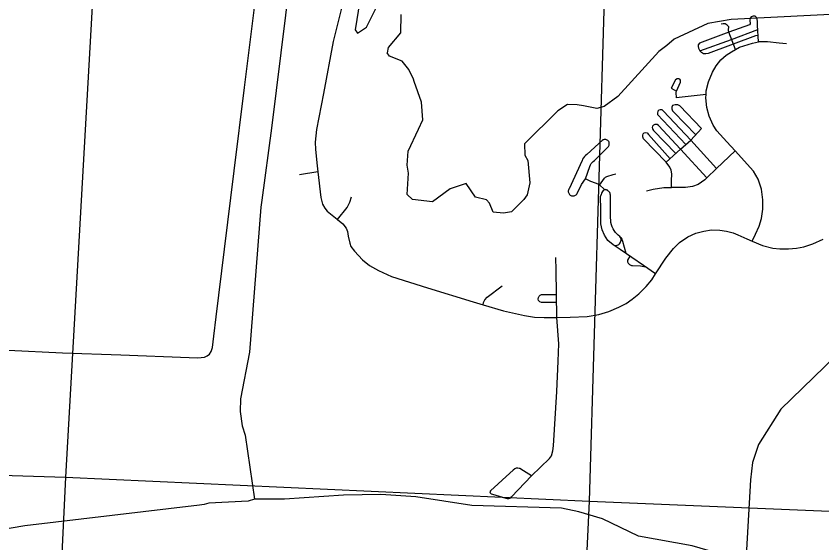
# Model space of a CAD drawing. Extents: x -132.8 to -73.3, y -60 to -26.
# Drawn here: x -124.146 to -122.544, y -54.32 to -53.272 of the extents above; entities that cross this region are included whole.
import ezdxf

# ---------------------------------------------------------------- set-up
doc = ezdxf.new("R2010")
doc.units = 0
for name, color, linetype in [('tdCoCityStreetMinor', 7, 'Continuous'), ('tdCoHydroRiver', 7, 'Continuous'), ('tdCoSectLine', 7, 'Continuous'), ('tdCoStPrkRd', 7, 'Continuous')]:
    doc.layers.add(name, color=color, linetype=linetype)

msp = doc.modelspace()

# ---------------------------------------------------------------- linework, layer by layer
at = {"layer": 'tdCoCityStreetMinor'}
msp.add_lwpolyline([(-124.1618, -53.9364), (-124.0543, -53.9418), (-123.9381, -53.946), (-123.802, -53.9509), (-123.785, -53.9516), (-123.7785, -53.9513), (-123.7719, -53.9504), (-123.7661, -53.9481), (-123.7618, -53.9442), (-123.7586, -53.9391), (-123.7561, -53.9314), (-123.7533, -53.9089), (-123.7485, -53.8702), (-123.7317, -53.7359), (-123.7127, -53.5795), (-123.6923, -53.4141), (-123.6723, -53.255)], dxfattribs=at)
at = {"layer": 'tdCoHydroRiver'}
for points in [[(-123.592, -53.1193), (-123.6384, -53.4951), (-123.658, -53.6382), (-123.66, -53.6523), (-123.682, -53.9405), (-123.7002, -54.0331), (-123.7009, -54.0583), (-123.6969, -54.0868), (-123.6911, -54.1059), (-123.6724, -54.2327)], [(-123.4627, -53.2411), (-123.4722, -53.2993), (-123.4676, -53.3057), (-123.4499, -53.2935), (-123.4232, -53.2406)], [(-122.4752, -53.2662), (-122.725, -53.2784), (-122.771, -53.2866), (-122.8381, -53.318), (-122.8526, -53.3302), (-122.8688, -53.3424), (-122.9501, -53.4317), (-122.9774, -53.4515), (-122.9918, -53.4558), (-123.0185, -53.4504), (-123.031, -53.4484), (-123.05, -53.4479), (-123.0692, -53.46), (-123.1357, -53.5261), (-123.1347, -53.5482), (-123.1287, -53.5594), (-123.1252, -53.6037), (-123.1305, -53.6272), (-123.1371, -53.6365), (-123.1614, -53.6611), (-123.1773, -53.6638), (-123.1978, -53.6617), (-123.2052, -53.6441), (-123.2113, -53.6376), (-123.2333, -53.6323), (-123.2515, -53.605), (-123.2833, -53.6152), (-123.3188, -53.6411), (-123.3581, -53.6368), (-123.3689, -53.6271), (-123.3662, -53.5845), (-123.3689, -53.5687), (-123.3666, -53.5404), (-123.3464, -53.4967), (-123.338, -53.478), (-123.3403, -53.4432), (-123.3549, -53.4018), (-123.3564, -53.3971), (-123.3653, -53.3779), (-123.3791, -53.3617), (-123.4041, -53.3516), (-123.4087, -53.3451)], [(-123.3814, -53.2686), (-123.3823, -53.3048), (-123.4068, -53.3342), (-123.4087, -53.3451)], [(-122.5172, -53.9483), (-122.6258, -54.0542), (-122.6703, -54.124), (-122.6824, -54.16), (-122.6864, -54.1946), (-122.6955, -54.3569)], [(-123.6724, -54.2327), (-123.6852, -54.237), (-123.7628, -54.2409), (-123.7723, -54.2439), (-123.7818, -54.245), (-124.1287, -54.2858), (-124.2302, -54.3034)], [(-122.6955, -54.3569), (-122.802, -54.3256), (-122.9089, -54.3069), (-122.9805, -54.2719), (-123.0275, -54.258), (-123.062, -54.2507), (-123.2403, -54.2459), (-123.3519, -54.2287), (-123.4212, -54.2237), (-123.4954, -54.2248), (-123.6125, -54.2327), (-123.6724, -54.2327)]]:
    msp.add_lwpolyline(points, dxfattribs=at)
at = {"layer": 'tdCoSectLine'}
for points in [[(-123.9915, -53.1928), (-124.0482, -54.1894)], [(-123.0067, -54.237), (-122.9766, -53.2375)], [(-125.0264, -54.1586), (-124.0482, -54.1894)], [(-124.0482, -54.1894), (-124.0564, -54.3695)], [(-124.0482, -54.1894), (-123.0067, -54.237)], [(-123.0144, -54.4052), (-123.0067, -54.237)], [(-123.0067, -54.237), (-122.0043, -54.2788)]]:
    msp.add_lwpolyline(points, dxfattribs=at)
at = {"layer": 'tdCoStPrkRd'}
for p, q in [((-123.4953, -53.2395), (-123.516, -53.3226)), ((-122.685, -53.273), (-122.6872, -53.2757)), ((-122.6813, -53.2719), (-122.685, -53.273)), ((-122.6772, -53.2722), (-122.6813, -53.2719)), ((-122.6746, -53.2743), (-122.6772, -53.2722)), ((-122.6732, -53.2777), (-122.6746, -53.2743)), ((-122.7409, -53.2872), (-122.7444, -53.2878)), ((-122.7367, -53.2875), (-122.7409, -53.2872)), ((-122.733, -53.29), (-122.7367, -53.2875)), ((-122.7297, -53.2933), (-122.733, -53.29)), ((-122.6882, -53.2895), (-122.7297, -53.3039)), ((-122.687, -53.2871), (-122.6882, -53.2895)), ((-122.6872, -53.2757), (-122.6879, -53.2796)), ((-122.6879, -53.2796), (-122.687, -53.2871)), ((-122.6726, -53.2827), (-122.6732, -53.2777)), ((-122.6725, -53.2898), (-122.6726, -53.2827)), ((-122.6706, -53.3228), (-122.6725, -53.2898)), ((-122.7297, -53.3039), (-122.7877, -53.3258)), ((-122.7302, -53.2992), (-122.7297, -53.2933)), ((-122.7297, -53.3039), (-122.7302, -53.2992)), ((-122.716, -53.3382), (-122.7297, -53.3039)), ((-122.724, -53.3182), (-122.672, -53.2987)), ((-123.516, -53.3226), (-123.5352, -53.4259)), ((-122.7873, -53.3409), (-122.724, -53.3182)), ((-122.6765, -53.311), (-122.7706, -53.3462)), ((-122.6826, -53.3258), (-122.6706, -53.3228)), ((-122.6713, -53.3102), (-122.6765, -53.311)), ((-122.6706, -53.3228), (-122.6698, -53.3226)), ((-122.6698, -53.3226), (-122.6525, -53.3224)), ((-122.6525, -53.3224), (-122.6293, -53.3251)), ((-122.7877, -53.3258), (-122.7905, -53.3291)), ((-122.7905, -53.3291), (-122.7904, -53.3325)), ((-122.7904, -53.3325), (-122.79, -53.3358)), ((-122.79, -53.3358), (-122.7873, -53.3409)), ((-122.7238, -53.3426), (-122.716, -53.3382)), ((-122.716, -53.3382), (-122.7082, -53.3339)), ((-122.7082, -53.3339), (-122.6826, -53.3258)), ((-122.6293, -53.3251), (-122.6146, -53.3264)), ((-122.784, -53.3444), (-122.7873, -53.3409)), ((-122.7799, -53.3467), (-122.784, -53.3444)), ((-122.775, -53.3467), (-122.7799, -53.3467)), ((-122.7706, -53.3462), (-122.775, -53.3467)), ((-122.7452, -53.3591), (-122.7344, -53.3495)), ((-122.7344, -53.3495), (-122.7238, -53.3426)), ((-122.7546, -53.3709), (-122.7452, -53.3591)), ((-122.7699, -53.4028), (-122.7622, -53.3835)), ((-122.7622, -53.3835), (-122.7546, -53.3709)), ((-122.8353, -53.3989), (-122.8439, -53.4153)), ((-122.832, -53.3966), (-122.8353, -53.3989)), ((-122.829, -53.3964), (-122.832, -53.3966)), ((-122.8271, -53.3974), (-122.829, -53.3964)), ((-122.8254, -53.3996), (-122.8271, -53.3974)), ((-122.8255, -53.4035), (-122.8254, -53.3996)), ((-122.7746, -53.4205), (-122.7699, -53.4028)), ((-122.8439, -53.4153), (-122.8332, -53.4211)), ((-122.8332, -53.4211), (-122.8255, -53.4035)), ((-123.5352, -53.4259), (-123.549, -53.4977)), ((-122.8342, -53.4238), (-122.8332, -53.4211)), ((-122.8336, -53.4344), (-122.8342, -53.4238)), ((-122.8279, -53.4339), (-122.8336, -53.4344)), ((-122.7748, -53.4281), (-122.8279, -53.4339)), ((-122.7751, -53.4346), (-122.7748, -53.4281)), ((-122.7731, -53.4538), (-122.7751, -53.4346)), ((-122.7748, -53.4281), (-122.7746, -53.4205)), ((-122.8411, -53.4498), (-122.8429, -53.4528)), ((-122.8363, -53.4483), (-122.8411, -53.4498)), ((-122.8305, -53.4485), (-122.8363, -53.4483)), ((-122.8269, -53.4504), (-122.8305, -53.4485)), ((-122.7837, -53.4953), (-122.8269, -53.4504)), ((-122.8703, -53.4611), (-122.8715, -53.4651)), ((-122.8715, -53.4651), (-122.8713, -53.4679)), ((-122.8687, -53.4592), (-122.8703, -53.4611)), ((-122.8657, -53.4586), (-122.8687, -53.4592)), ((-122.862, -53.4586), (-122.8657, -53.4586)), ((-122.8594, -53.4608), (-122.862, -53.4586)), ((-122.805, -53.5189), (-122.8594, -53.4608)), ((-122.8429, -53.4528), (-122.8428, -53.4565)), ((-122.8428, -53.4565), (-122.8417, -53.46)), ((-122.8417, -53.46), (-122.839, -53.4628)), ((-122.839, -53.4628), (-122.795, -53.5078)), ((-122.7687, -53.4711), (-122.7731, -53.4538)), ((-122.8713, -53.4679), (-122.8149, -53.5276)), ((-122.7605, -53.4888), (-122.7687, -53.4711)), ((-123.549, -53.4977), (-123.5515, -53.5228)), ((-122.8809, -53.4906), (-122.8816, -53.4934)), ((-122.8816, -53.4934), (-122.8812, -53.4962)), ((-122.8812, -53.4962), (-122.8793, -53.4993)), ((-122.8792, -53.4886), (-122.8809, -53.4906)), ((-122.8764, -53.4872), (-122.8792, -53.4886)), ((-122.8721, -53.4878), (-122.8764, -53.4872)), ((-122.8689, -53.4893), (-122.8721, -53.4878)), ((-122.8255, -53.5369), (-122.8689, -53.4893)), ((-122.805, -53.5189), (-122.7837, -53.4953)), ((-122.7534, -53.4999), (-122.7605, -53.4888)), ((-122.9004, -53.5085), (-122.8997, -53.506)), ((-122.9004, -53.5121), (-122.9004, -53.5085)), ((-122.8988, -53.5158), (-122.9004, -53.5121)), ((-122.8997, -53.506), (-122.8979, -53.5043)), ((-122.8979, -53.5043), (-122.8953, -53.5037)), ((-122.8953, -53.5037), (-122.8919, -53.5043)), ((-122.8919, -53.5043), (-122.8894, -53.5072)), ((-122.8894, -53.5072), (-122.8463, -53.5557)), ((-122.8793, -53.4993), (-122.8348, -53.5453)), ((-122.7331, -53.5221), (-122.7534, -53.4999)), ((-123.5515, -53.5228), (-123.5512, -53.5374)), ((-122.9798, -53.5183), (-123.012, -53.547)), ((-122.9784, -53.5177), (-122.9798, -53.5183)), ((-122.977, -53.5174), (-122.9784, -53.5177)), ((-122.9755, -53.5172), (-122.977, -53.5174)), ((-122.974, -53.5174), (-122.9755, -53.5172)), ((-122.9726, -53.5178), (-122.974, -53.5174)), ((-122.9712, -53.5184), (-122.9726, -53.5178)), ((-122.97, -53.5193), (-122.9712, -53.5184)), ((-122.969, -53.5203), (-122.97, -53.5193)), ((-122.9682, -53.5215), (-122.969, -53.5203)), ((-122.9689, -53.5313), (-122.9681, -53.53)), ((-122.9675, -53.5229), (-122.9682, -53.5215)), ((-122.9681, -53.53), (-122.9675, -53.5287)), ((-122.9671, -53.5243), (-122.9675, -53.5229)), ((-122.9675, -53.5287), (-122.9671, -53.5273)), ((-122.967, -53.5258), (-122.9671, -53.5243)), ((-122.9671, -53.5273), (-122.967, -53.5258)), ((-122.8538, -53.5625), (-122.8988, -53.5158)), ((-122.8255, -53.5369), (-122.805, -53.5189)), ((-122.7536, -53.5751), (-122.805, -53.5189)), ((-122.7168, -53.5402), (-122.7331, -53.5221)), ((-123.5512, -53.5374), (-123.5478, -53.5699)), ((-123.012, -53.547), (-123.0145, -53.5489)), ((-122.9965, -53.5592), (-122.9689, -53.5313)), ((-122.8538, -53.5625), (-122.8255, -53.5369)), ((-122.773, -53.5935), (-122.8255, -53.5369)), ((-122.7168, -53.5402), (-122.7536, -53.5751)), ((-122.6804, -53.5806), (-122.7168, -53.5402)), ((-123.0211, -53.5592), (-123.047, -53.6152)), ((-123.02, -53.5563), (-123.0211, -53.5592)), ((-123.0185, -53.5536), (-123.02, -53.5563)), ((-123.0166, -53.5511), (-123.0185, -53.5536)), ((-123.0145, -53.5489), (-123.0166, -53.5511)), ((-123.0012, -53.5631), (-122.999, -53.561)), ((-122.999, -53.561), (-122.9965, -53.5592)), ((-122.8466, -53.5724), (-122.8538, -53.5625)), ((-123.5478, -53.5699), (-123.5464, -53.5816)), ((-123.0144, -53.5957), (-123.006, -53.5708)), ((-123.006, -53.5708), (-123.0047, -53.568)), ((-123.0047, -53.568), (-123.0031, -53.5654)), ((-123.0031, -53.5654), (-123.0012, -53.5631)), ((-122.8439, -53.5783), (-122.8466, -53.5724)), ((-122.8429, -53.5857), (-122.8439, -53.5783)), ((-122.7536, -53.5751), (-122.773, -53.5935)), ((-123.5464, -53.5816), (-123.583, -53.5877)), ((-123.5464, -53.5816), (-123.5404, -53.6328)), ((-122.9863, -53.6081), (-122.9768, -53.5943)), ((-122.9768, -53.5943), (-122.9744, -53.5926)), ((-122.9744, -53.5926), (-122.9718, -53.591)), ((-122.9718, -53.591), (-122.9594, -53.5871)), ((-122.9594, -53.5871), (-122.954, -53.5856)), ((-122.8434, -53.5998), (-122.8429, -53.5857)), ((-122.773, -53.5935), (-122.7773, -53.5975)), ((-122.6712, -53.5966), (-122.6804, -53.5806)), ((-123.0311, -53.6248), (-123.0221, -53.6068)), ((-123.0221, -53.6068), (-123.0144, -53.5957)), ((-123.0035, -53.6009), (-123.0144, -53.5957)), ((-122.9874, -53.6071), (-123.0035, -53.6009)), ((-122.976, -53.6172), (-122.9874, -53.6071)), ((-122.8434, -53.6127), (-122.8434, -53.5998)), ((-122.8015, -53.6111), (-122.8153, -53.6131)), ((-122.7901, -53.6067), (-122.8015, -53.6111)), ((-122.7773, -53.5975), (-122.7901, -53.6067)), ((-122.6648, -53.6163), (-122.6712, -53.5966)), ((-123.0483, -53.618), (-123.0485, -53.6196)), ((-123.0485, -53.6196), (-123.0485, -53.6212)), ((-123.0485, -53.6212), (-123.0482, -53.6227)), ((-123.0478, -53.6165), (-123.0483, -53.618)), ((-123.0482, -53.6227), (-123.0477, -53.6242)), ((-123.047, -53.6152), (-123.0478, -53.6165)), ((-123.0477, -53.6242), (-123.0469, -53.6256)), ((-123.0469, -53.6256), (-123.0459, -53.6268)), ((-123.0459, -53.6268), (-123.0447, -53.6278)), ((-123.033, -53.6273), (-123.0319, -53.6261)), ((-123.0319, -53.6261), (-123.0311, -53.6248)), ((-122.9835, -53.6268), (-122.9842, -53.6299)), ((-122.9824, -53.6239), (-122.9835, -53.6268)), ((-122.9808, -53.6211), (-122.9824, -53.6239)), ((-122.9789, -53.6186), (-122.9808, -53.6211)), ((-122.978, -53.618), (-122.9789, -53.6186)), ((-122.977, -53.6175), (-122.978, -53.618)), ((-122.976, -53.6172), (-122.977, -53.6175)), ((-122.9749, -53.6171), (-122.976, -53.6172)), ((-122.9738, -53.6172), (-122.9749, -53.6171)), ((-122.9727, -53.6174), (-122.9738, -53.6172)), ((-122.9717, -53.6179), (-122.9727, -53.6174)), ((-122.9707, -53.6184), (-122.9717, -53.6179)), ((-122.9699, -53.6192), (-122.9707, -53.6184)), ((-122.9685, -53.6203), (-122.9699, -53.6192)), ((-122.9673, -53.6216), (-122.9685, -53.6203)), ((-122.9663, -53.6231), (-122.9673, -53.6216)), ((-122.9656, -53.6247), (-122.9663, -53.6231)), ((-122.9651, -53.6264), (-122.9656, -53.6247)), ((-122.9648, -53.6282), (-122.9651, -53.6264)), ((-122.893, -53.6195), (-122.8797, -53.6163)), ((-122.8797, -53.6163), (-122.8584, -53.6126)), ((-122.8584, -53.6126), (-122.8434, -53.6127)), ((-122.8296, -53.6128), (-122.8434, -53.6127)), ((-122.8153, -53.6131), (-122.8296, -53.6128)), ((-122.6616, -53.6373), (-122.6648, -53.6163)), ((-123.5404, -53.6328), (-123.5369, -53.6461)), ((-123.4882, -53.6526), (-123.4826, -53.6423)), ((-123.4826, -53.6423), (-123.4794, -53.6312)), ((-123.0447, -53.6278), (-123.0434, -53.6287)), ((-123.0434, -53.6287), (-123.0419, -53.6292)), ((-123.0419, -53.6292), (-123.0403, -53.6295)), ((-123.0403, -53.6295), (-123.0388, -53.6296)), ((-123.0388, -53.6296), (-123.0372, -53.6294)), ((-123.0372, -53.6294), (-123.0357, -53.6289)), ((-123.0357, -53.6289), (-123.0343, -53.6282)), ((-123.0343, -53.6282), (-123.033, -53.6273)), ((-122.9839, -53.657), (-122.9842, -53.6299)), ((-122.9649, -53.63), (-122.9648, -53.6282)), ((-122.9647, -53.661), (-122.9649, -53.63)), ((-122.6616, -53.6563), (-122.6616, -53.6373)), ((-123.5369, -53.6461), (-123.5327, -53.6538)), ((-123.5327, -53.6538), (-123.5278, -53.66)), ((-123.5071, -53.6766), (-123.4882, -53.6526)), ((-122.9837, -53.6851), (-122.9839, -53.657)), ((-122.6643, -53.6745), (-122.6616, -53.6563)), ((-123.5278, -53.66), (-123.5078, -53.676)), ((-122.9649, -53.6668), (-122.9647, -53.661)), ((-122.9647, -53.6725), (-122.9649, -53.6668)), ((-122.9643, -53.6783), (-122.9647, -53.6725)), ((-122.6693, -53.6898), (-122.6643, -53.6745)), ((-123.5078, -53.676), (-123.5071, -53.6766)), ((-123.5071, -53.6766), (-123.4967, -53.6851)), ((-123.4967, -53.6851), (-123.4903, -53.6935)), ((-122.9812, -53.697), (-122.9837, -53.6851)), ((-122.9637, -53.6826), (-122.9643, -53.6783)), ((-122.9627, -53.6869), (-122.9637, -53.6826)), ((-122.9612, -53.691), (-122.9627, -53.6869)), ((-122.9594, -53.695), (-122.9612, -53.691)), ((-122.6762, -53.7056), (-122.6693, -53.6898)), ((-123.4903, -53.6935), (-123.4874, -53.7004)), ((-123.4874, -53.7004), (-123.4859, -53.7095)), ((-122.9768, -53.7076), (-122.9812, -53.697)), ((-122.9571, -53.6987), (-122.9594, -53.695)), ((-122.9544, -53.7022), (-122.9571, -53.6987)), ((-122.952, -53.7052), (-122.9544, -53.7022)), ((-122.9492, -53.708), (-122.952, -53.7052)), ((-122.8107, -53.7113), (-122.7949, -53.7039)), ((-122.7949, -53.7039), (-122.7794, -53.6997)), ((-122.7794, -53.6997), (-122.7636, -53.6974)), ((-122.7636, -53.6974), (-122.7473, -53.6977)), ((-122.7473, -53.6977), (-122.734, -53.6999)), ((-122.734, -53.6999), (-122.7209, -53.7029)), ((-122.7209, -53.7029), (-122.7113, -53.7068)), ((-122.7113, -53.7068), (-122.6935, -53.7152)), ((-122.6833, -53.7196), (-122.6762, -53.7056)), ((-123.4859, -53.7095), (-123.4829, -53.7236)), ((-122.9699, -53.7182), (-122.9768, -53.7076)), ((-122.9595, -53.7268), (-122.9699, -53.7182)), ((-122.9462, -53.7105), (-122.9492, -53.708)), ((-122.9466, -53.7247), (-122.9454, -53.7232)), ((-122.9445, -53.7121), (-122.9462, -53.7105)), ((-122.9454, -53.7232), (-122.9445, -53.7215)), ((-122.943, -53.714), (-122.9445, -53.7121)), ((-122.9439, -53.7139), (-122.9445, -53.7121)), ((-122.9445, -53.7215), (-122.9439, -53.7196)), ((-122.9436, -53.7158), (-122.9439, -53.7139)), ((-122.9439, -53.7196), (-122.9436, -53.7177)), ((-122.9436, -53.7177), (-122.9436, -53.7158)), ((-122.9417, -53.716), (-122.943, -53.714)), ((-122.9407, -53.7182), (-122.9417, -53.716)), ((-122.9401, -53.7205), (-122.9407, -53.7182)), ((-122.9333, -53.7444), (-122.9401, -53.7205)), ((-122.8395, -53.7344), (-122.8275, -53.7224)), ((-122.8275, -53.7224), (-122.8107, -53.7113)), ((-122.6935, -53.7152), (-122.6833, -53.7196)), ((-122.6833, -53.7196), (-122.6625, -53.7285)), ((-122.5624, -53.7251), (-122.5416, -53.7159)), ((-123.4829, -53.7236), (-123.4805, -53.7302)), ((-123.4805, -53.7302), (-123.4738, -53.7394)), ((-122.9452, -53.7362), (-122.9595, -53.7268)), ((-122.957, -53.7285), (-122.9551, -53.7286)), ((-122.9551, -53.7286), (-122.9532, -53.7284)), ((-122.9532, -53.7284), (-122.9513, -53.7279)), ((-122.9513, -53.7279), (-122.9495, -53.7271)), ((-122.9495, -53.7271), (-122.948, -53.726)), ((-122.948, -53.726), (-122.9466, -53.7247)), ((-122.8989, -53.768), (-122.9452, -53.7362)), ((-122.8548, -53.7537), (-122.8395, -53.7344)), ((-122.6625, -53.7285), (-122.642, -53.7339)), ((-122.642, -53.7339), (-122.6279, -53.7352)), ((-122.6279, -53.7352), (-122.6109, -53.7352)), ((-122.6109, -53.7352), (-122.5949, -53.7337)), ((-122.5949, -53.7337), (-122.5804, -53.7312)), ((-122.5804, -53.7312), (-122.5624, -53.7251)), ((-123.4738, -53.7394), (-123.4578, -53.7569)), ((-123.0729, -53.7776), (-123.0736, -53.752)), ((-122.9259, -53.7494), (-122.9308, -53.7575)), ((-122.8751, -53.7847), (-122.8548, -53.7537)), ((-123.4578, -53.7569), (-123.4437, -53.768)), ((-123.4437, -53.768), (-123.4257, -53.7778)), ((-122.9308, -53.7575), (-122.9308, -53.7591)), ((-122.9308, -53.7591), (-122.9306, -53.7607)), ((-122.9306, -53.7607), (-122.9301, -53.7623)), ((-122.9301, -53.7623), (-122.9293, -53.7637)), ((-122.9293, -53.7637), (-122.9283, -53.765)), ((-122.9283, -53.765), (-122.9271, -53.7661)), ((-122.9271, -53.7661), (-122.9258, -53.767)), ((-122.9258, -53.767), (-122.9243, -53.7677)), ((-122.9243, -53.7677), (-122.9227, -53.7681)), ((-122.9227, -53.7681), (-122.9211, -53.7682)), ((-122.9211, -53.7682), (-122.9048, -53.769)), ((-122.9048, -53.769), (-122.9014, -53.7693)), ((-122.9014, -53.7693), (-122.8981, -53.7699)), ((-122.8751, -53.7847), (-122.8989, -53.768)), ((-122.8981, -53.7699), (-122.8948, -53.7708)), ((-123.4257, -53.7778), (-123.4001, -53.7897)), ((-123.071, -53.8714), (-123.0729, -53.7776)), ((-122.8827, -53.7963), (-122.8751, -53.7847)), ((-123.4001, -53.7897), (-123.3283, -53.8126)), ((-122.8935, -53.8099), (-122.8827, -53.7963)), ((-123.3283, -53.8126), (-123.2378, -53.8407)), ((-123.2101, -53.8313), (-123.1803, -53.8084)), ((-122.9083, -53.8244), (-122.8935, -53.8099)), ((-123.2145, -53.8365), (-123.2101, -53.8313)), ((-123.1083, -53.8352), (-123.108, -53.8316)), ((-123.1079, -53.838), (-123.1083, -53.8352)), ((-123.108, -53.8316), (-123.1066, -53.8294)), ((-123.1066, -53.8294), (-123.1043, -53.8274)), ((-123.1043, -53.8274), (-123.1016, -53.826)), ((-123.1016, -53.826), (-123.0719, -53.826)), ((-122.9337, -53.8439), (-122.9219, -53.8351)), ((-122.9219, -53.8351), (-122.9083, -53.8244)), ((-123.2378, -53.8407), (-123.2178, -53.8466)), ((-123.2178, -53.8466), (-123.217, -53.8419)), ((-123.2178, -53.8466), (-123.1776, -53.8585)), ((-123.217, -53.8419), (-123.2145, -53.8365)), ((-123.105, -53.8406), (-123.1079, -53.838)), ((-123.1018, -53.8416), (-123.105, -53.8406)), ((-123.0716, -53.8416), (-123.1018, -53.8416)), ((-122.9678, -53.8597), (-122.9483, -53.8513)), ((-122.9483, -53.8513), (-122.9337, -53.8439)), ((-123.1776, -53.8585), (-123.1357, -53.8676)), ((-123.0109, -53.8696), (-122.9877, -53.8659)), ((-122.9877, -53.8659), (-122.9678, -53.8597)), ((-123.1357, -53.8676), (-123.1155, -53.8708)), ((-123.1155, -53.8708), (-123.0963, -53.8718)), ((-123.0963, -53.8718), (-123.071, -53.8714)), ((-123.071, -53.8714), (-123.0447, -53.8711)), ((-123.0672, -53.9241), (-123.071, -53.8714)), ((-123.0447, -53.8711), (-123.0109, -53.8696)), ((-123.0685, -53.9582), (-123.0672, -53.9241)), ((-123.0714, -54.0191), (-123.0685, -53.9582)), ((-123.0779, -54.1269), (-123.0714, -54.0191)), ((-123.0821, -54.1469), (-123.079, -54.1371)), ((-123.079, -54.1371), (-123.0779, -54.1269)), ((-123.122, -54.1867), (-123.0858, -54.1521)), ((-123.0858, -54.1521), (-123.0821, -54.1469)), ((-123.1522, -54.1715), (-123.1551, -54.1726)), ((-123.149, -54.1711), (-123.1522, -54.1715)), ((-123.1461, -54.1717), (-123.149, -54.1711)), ((-123.1446, -54.172), (-123.1461, -54.1717)), ((-123.1649, -54.181), (-123.2032, -54.2163)), ((-123.1583, -54.1753), (-123.1649, -54.181)), ((-123.1614, -54.2286), (-123.122, -54.1867)), ((-123.1551, -54.1726), (-123.1583, -54.1753)), ((-123.1374, -54.1765), (-123.1446, -54.172)), ((-123.122, -54.1867), (-123.1374, -54.1765)), ((-123.2032, -54.2163), (-123.2044, -54.2182)), ((-123.2044, -54.2182), (-123.2039, -54.2207)), ((-123.2039, -54.2207), (-123.2016, -54.2225)), ((-123.2016, -54.2225), (-123.1989, -54.2233)), ((-123.1989, -54.2233), (-123.1726, -54.2308)), ((-123.1726, -54.2308), (-123.1699, -54.2316)), ((-123.1699, -54.2316), (-123.1665, -54.2317)), ((-123.1665, -54.2317), (-123.1628, -54.2301)), ((-123.1628, -54.2301), (-123.1614, -54.2286))]:
    msp.add_line(p, q, dxfattribs=at)

doc.saveas('drawing.dxf')
